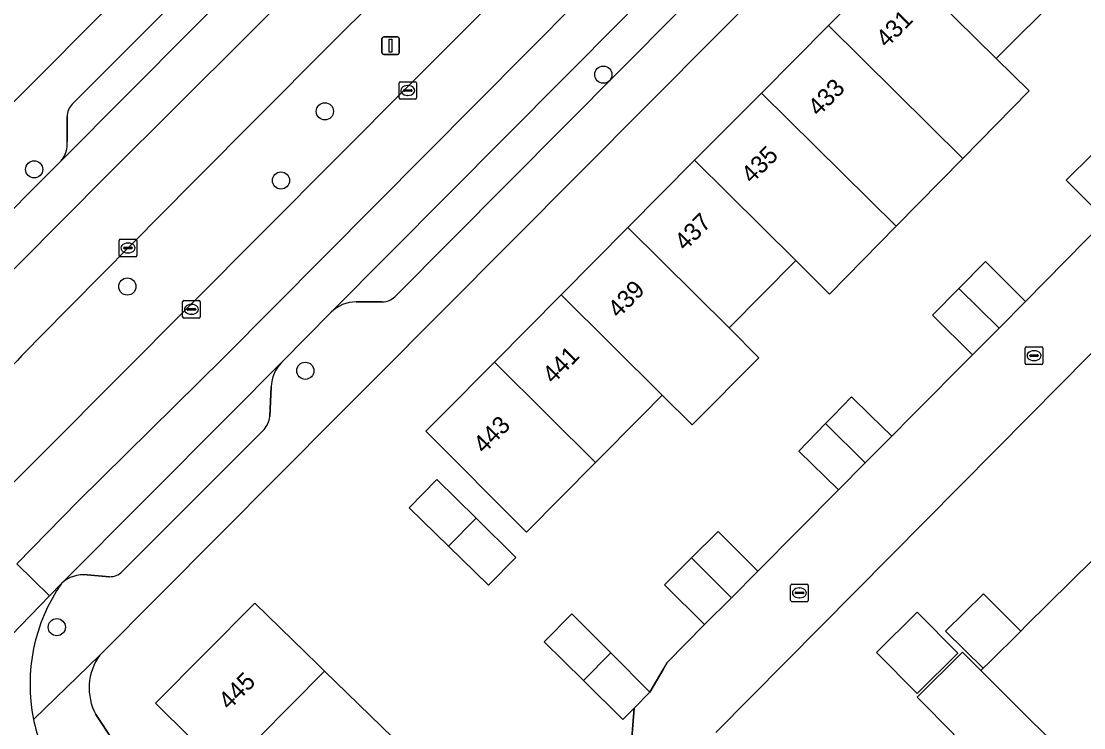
# Model space of a CAD drawing. Extents: x 157767 to 159172, y 387839 to 389425.
# Drawn here: x 158554.5 to 158615, y 388732.2 to 388772.4 of the extents above; entities that cross this region are included whole.
import ezdxf

# ---------------------------------------------------------------- set-up
doc = ezdxf.new("R2010")
doc.units = 0
for name, color, linetype in [('IMGEO_Berm_groen', 7, 'Continuous'), ('IMGEO_Boom', 7, 'Continuous'), ('IMGEO_Erf', 7, 'Continuous'), ('IMGEO_Kolk', 7, 'Continuous'), ('IMGEO_Lichtmast', 7, 'Continuous'), ('IMGEO_Pand', 7, 'Continuous'), ('IMGEO_Pand_nummerreeks', 7, 'Continuous'), ('IMGEO_Parkeervlak_open', 7, 'Continuous'), ('IMGEO_Rijbaan_lokaal_gesloten', 7, 'Continuous'), ('IMGEO_Rijbaan_lokaal_open', 7, 'Continuous'), ('IMGEO_Voetpad_open', 7, 'Continuous')]:
    doc.layers.add(name, color=color, linetype=linetype)

msp = doc.modelspace()

# ---------------------------------------------------------------- linework, layer by layer
at = {"layer": 'IMGEO_Berm_groen'}
for points in [[(158576.646, 388768.891), (158589.106, 388781.355), (158597.897, 388790.325), (158610.033, 388802.4), (158614.91, 388807.252), (158611.963, 388811.426), (158609.278, 388808.691), (158607.291, 388806.668), (158597.473, 388796.797), (158596.851, 388796.172), (158581.38, 388780.421), (158574.873, 388773.914), (158571.919, 388770.96), (158564.258, 388763.267), (158555.577, 388754.49)], [(158551.782, 388743.914), (158564.106, 388756.272), (158576.646, 388768.891)]]:
    msp.add_lwpolyline(points, dxfattribs=at)
msp.add_arc((158599.724, 388710.844), 62.08, 135.3273, 140.89598, dxfattribs=at)
at = {"layer": 'IMGEO_Boom'}
for centre in [(158587.636, 388769.406), (158571.781, 388767.314), (158555.224, 388764.011), (158569.28, 388763.379), (158560.534, 388757.337), (158570.666, 388752.541), (158556.512, 388737.934)]:
    msp.add_circle(centre, 0.489, dxfattribs=at)
at = {"layer": 'IMGEO_Erf'}
for points in [[(158617.549, 388795.239), (158574.558, 388752.024), (158573.542, 388751.004), (158572.544, 388750), (158558.958, 388736.343)], [(158483.957, 388697.358), (158500, 388713.495), (158536.294, 388750), (158564.998, 388778.87), (158550.298, 388793.461)], [(158613.679, 388774.014), (158610.011, 388770.317), (158611.876, 388768.481), (158608.105, 388764.637), (158604.31, 388760.769), (158600.523, 388756.909), (158598.604, 388758.82), (158594.797, 388754.983), (158596.485, 388753.283), (158592.694, 388749.462), (158590.993, 388751.149), (158589.853, 388750), (158587.188, 388747.314), (158583.258, 388743.353), (158577.524, 388749.092), (158578.425, 388750), (158581.436, 388753.035), (158585.236, 388756.867), (158589.035, 388760.697), (158592.834, 388764.528), (158596.635, 388768.36), (158600.449, 388772.205), (158604.227, 388776.015)], [(158610.451, 388717.001), (158643.233, 388750), (158645.887, 388752.672), (158646.678, 388753.391), (158643.452, 388757.377), (158633.805, 388772.129), (158611.916, 388750), (158594.042, 388731.93)], [(158598.767, 388747.963), (158600.291, 388749.534), (158600.744, 388750), (158601.761, 388751.048), (158602.841, 388750), (158604.057, 388748.819), (158605.228, 388750), (158608.654, 388753.454), (158606.373, 388755.698), (158607.884, 388757.234), (158609.389, 388758.764), (158611.682, 388756.489), (158616.255, 388761.129), (158613.991, 388763.391), (158615.504, 388764.905)], [(158589.105, 388729.688), (158589.388, 388733.327), (158588.741, 388732.669), (158586.499, 388734.894), (158584.267, 388737.109), (158585.845, 388738.701), (158588.063, 388736.469), (158590.283, 388734.236), (158591.04, 388735.533), (158591.269, 388735.925), (158593.404, 388738.083), (158591.128, 388740.357), (158592.655, 388741.877), (158594.174, 388743.389), (158596.432, 388741.122), (158601.032, 388745.767), (158598.767, 388747.963)], [(158607.614, 388731.817), (158605.498, 388733.943), (158608.084, 388736.515), (158609.135, 388735.466), (158609.268, 388735.598), (158607.126, 388737.704), (158609.286, 388739.843), (158611.4, 388737.71), (158611.718, 388738.025), (158615.506, 388741.777)], [(158566.084, 388729.705), (158562.143, 388733.614), (158567.788, 388739.307), (158571.37, 388735.819), (158571.765, 388735.434), (158575.654, 388731.649)], [(158558.733, 388732.954), (158582.41, 388697.212)]]:
    msp.add_lwpolyline(points, dxfattribs=at)
for points in [[(158580.395, 388744.138), (158582.647, 388741.911), (158581.088, 388740.323), (158578.818, 388742.547), (158576.58, 388744.74), (158578.162, 388746.347)], [(158607.829, 388736.45), (158605.506, 388734.149), (158603.192, 388736.485), (158605.515, 388738.786)]]:
    msp.add_lwpolyline(points, close=True, dxfattribs=at)
msp.add_arc((158561.58, 388734.467), 3.224, 144.41165, 207.99162, dxfattribs=at)
at = {"layer": 'IMGEO_Kolk'}
for p, q in [((158576.001, 388768.08), (158576.001, 388768.932)), ((158576.076, 388769.006), (158576.928, 388769.006)), ((158576.26, 388768.5), (158576.26, 388768.512)), ((158576.303, 388768.549), (158576.701, 388768.549)), ((158576.489, 388768.786), (158576.514, 388768.786)), ((158576.744, 388768.512), (158576.744, 388768.5)), ((158577.002, 388768.932), (158577.002, 388768.08)), ((158576.928, 388768.006), (158576.076, 388768.006)), ((158576.698, 388768.463), (158576.3, 388768.463)), ((158576.512, 388768.226), (158576.487, 388768.226)), ((158560.068, 388759.109), (158560.068, 388759.961)), ((158560.143, 388760.035), (158560.995, 388760.035)), ((158560.327, 388759.529), (158560.327, 388759.541)), ((158560.765, 388759.492), (158560.367, 388759.492)), ((158560.37, 388759.578), (158560.768, 388759.578)), ((158560.556, 388759.815), (158560.581, 388759.815)), ((158560.811, 388759.541), (158560.811, 388759.529)), ((158561.069, 388759.961), (158561.069, 388759.109)), ((158560.995, 388759.035), (158560.143, 388759.035)), ((158560.579, 388759.255), (158560.554, 388759.255)), ((158563.681, 388755.61), (158563.681, 388756.462)), ((158563.756, 388756.536), (158564.608, 388756.536)), ((158564.682, 388756.462), (158564.682, 388755.61)), ((158563.94, 388756.03), (158563.94, 388756.042)), ((158564.378, 388755.993), (158563.98, 388755.993)), ((158563.983, 388756.079), (158564.381, 388756.079)), ((158564.169, 388756.316), (158564.194, 388756.316)), ((158564.424, 388756.042), (158564.424, 388756.03)), ((158564.608, 388755.536), (158563.756, 388755.536)), ((158564.192, 388755.756), (158564.167, 388755.756)), ((158611.661, 388752.977), (158611.661, 388753.829)), ((158611.736, 388753.903), (158612.588, 388753.903)), ((158611.92, 388753.397), (158611.92, 388753.409)), ((158611.963, 388753.446), (158612.361, 388753.446)), ((158612.149, 388753.683), (158612.174, 388753.683)), ((158612.404, 388753.409), (158612.404, 388753.397)), ((158612.662, 388753.829), (158612.662, 388752.977)), ((158612.588, 388752.903), (158611.736, 388752.903)), ((158612.358, 388753.36), (158611.96, 388753.36)), ((158612.172, 388753.123), (158612.147, 388753.123)), ((158598.303, 388739.462), (158598.303, 388740.314)), ((158598.378, 388740.388), (158599.23, 388740.388)), ((158598.791, 388740.168), (158598.816, 388740.168)), ((158599.304, 388740.314), (158599.304, 388739.462)), ((158598.562, 388739.882), (158598.562, 388739.894)), ((158599, 388739.845), (158598.602, 388739.845)), ((158598.605, 388739.931), (158599.003, 388739.931)), ((158598.814, 388739.608), (158598.789, 388739.608)), ((158599.046, 388739.894), (158599.046, 388739.882)), ((158599.23, 388739.388), (158598.378, 388739.388))]:
    msp.add_line(p, q, dxfattribs=at)
for points in [[(158576.001, 388768.08), (158576.001, 388768.932)], [(158576.076, 388769.006), (158576.928, 388769.006)], [(158577.002, 388768.932), (158577.002, 388768.08)], [(158576.928, 388768.006), (158576.076, 388768.006)], [(158560.068, 388759.109), (158560.068, 388759.961)], [(158560.143, 388760.035), (158560.995, 388760.035)], [(158561.069, 388759.961), (158561.069, 388759.109)], [(158560.995, 388759.035), (158560.143, 388759.035)], [(158563.681, 388755.61), (158563.681, 388756.462)], [(158563.756, 388756.536), (158564.608, 388756.536)], [(158564.682, 388756.462), (158564.682, 388755.61)], [(158564.608, 388755.536), (158563.756, 388755.536)], [(158611.661, 388752.977), (158611.661, 388753.829)], [(158611.736, 388753.903), (158612.588, 388753.903)], [(158612.662, 388753.829), (158612.662, 388752.977)], [(158612.588, 388752.903), (158611.736, 388752.903)], [(158598.303, 388739.462), (158598.303, 388740.314)], [(158598.378, 388740.388), (158599.23, 388740.388)], [(158599.304, 388740.314), (158599.304, 388739.462)], [(158599.23, 388739.388), (158598.378, 388739.388)]]:
    msp.add_lwpolyline(points, dxfattribs=at)
for centre, radius, start, end in [((158576.078, 388768.93), 0.0765, 91.55205, 178.44795), ((158576.078, 388768.93), 0.0765, 91.55205, 178.44795), ((158576.3, 388768.509), 0.0403, 85.87752, 175.75265), ((158576.705, 388768.511), 0.0386, 1.73085, 96.63898), ((158576.926, 388768.93), 0.0765, 1.55205, 88.44795), ((158576.926, 388768.93), 0.0765, 1.55205, 88.44795), ((158576.078, 388768.082), 0.0765, 181.55205, 268.44795), ((158576.078, 388768.082), 0.0765, 181.55205, 268.44795), ((158576.297, 388768.499), 0.0366, 178.93798, 274.71019), ((158576.701, 388768.506), 0.043, 264.86636, 352.45326), ((158576.926, 388768.082), 0.0765, 271.55205, 358.44795), ((158576.926, 388768.082), 0.0765, 271.55205, 358.44795), ((158560.145, 388759.959), 0.0765, 91.55205, 178.44795), ((158560.145, 388759.959), 0.0765, 91.55205, 178.44795), ((158560.367, 388759.538), 0.0403, 85.87752, 175.75265), ((158560.364, 388759.528), 0.0366, 178.93798, 274.71019), ((158560.768, 388759.535), 0.043, 264.86636, 352.45326), ((158560.772, 388759.54), 0.0386, 1.73085, 96.63898), ((158560.993, 388759.959), 0.0765, 1.55205, 88.44795), ((158560.993, 388759.959), 0.0765, 1.55205, 88.44795), ((158560.145, 388759.111), 0.0765, 181.55205, 268.44795), ((158560.145, 388759.111), 0.0765, 181.55205, 268.44795), ((158560.993, 388759.111), 0.0765, 271.55205, 358.44795), ((158560.993, 388759.111), 0.0765, 271.55205, 358.44795), ((158563.758, 388756.46), 0.0765, 91.55205, 178.44795), ((158563.758, 388756.46), 0.0765, 91.55205, 178.44795), ((158564.606, 388756.46), 0.0765, 1.55205, 88.44795), ((158564.606, 388756.46), 0.0765, 1.55205, 88.44795), ((158563.98, 388756.039), 0.0403, 85.87752, 175.75265), ((158563.977, 388756.029), 0.0366, 178.93798, 274.71019), ((158564.381, 388756.036), 0.043, 264.86636, 352.45326), ((158564.385, 388756.041), 0.0386, 1.73085, 96.63898), ((158563.758, 388755.612), 0.0765, 181.55205, 268.44795), ((158563.758, 388755.612), 0.0765, 181.55205, 268.44795), ((158564.606, 388755.612), 0.0765, 271.55205, 358.44795), ((158564.606, 388755.612), 0.0765, 271.55205, 358.44795), ((158611.738, 388753.827), 0.0765, 91.55205, 178.44795), ((158611.738, 388753.827), 0.0765, 91.55205, 178.44795), ((158611.96, 388753.406), 0.0403, 85.87752, 175.75265), ((158611.957, 388753.396), 0.0366, 178.93798, 274.71019), ((158612.361, 388753.403), 0.043, 264.86636, 352.45326), ((158612.365, 388753.408), 0.0386, 1.73085, 96.63898), ((158612.586, 388753.827), 0.0765, 1.55205, 88.44795), ((158612.586, 388753.827), 0.0765, 1.55205, 88.44795), ((158611.738, 388752.979), 0.0765, 181.55205, 268.44795), ((158611.738, 388752.979), 0.0765, 181.55205, 268.44795), ((158612.586, 388752.979), 0.0765, 271.55205, 358.44795), ((158612.586, 388752.979), 0.0765, 271.55205, 358.44795), ((158598.38, 388740.312), 0.0765, 91.55205, 178.44795), ((158598.38, 388740.312), 0.0765, 91.55205, 178.44795), ((158599.228, 388740.312), 0.0765, 1.55205, 88.44795), ((158599.228, 388740.312), 0.0765, 1.55205, 88.44795), ((158598.602, 388739.891), 0.0403, 85.87752, 175.75265), ((158598.599, 388739.881), 0.0366, 178.93798, 274.71019), ((158599.003, 388739.888), 0.043, 264.86636, 352.45326), ((158599.007, 388739.893), 0.0386, 1.73085, 96.63898), ((158598.38, 388739.464), 0.0765, 181.55205, 268.44795), ((158598.38, 388739.464), 0.0765, 181.55205, 268.44795), ((158599.228, 388739.464), 0.0765, 271.55205, 358.44795), ((158599.228, 388739.464), 0.0765, 271.55205, 358.44795)]:
    msp.add_arc(centre, radius, start, end, dxfattribs=at)
for centre, major_axis, ratio, start_param, end_param in [((158576.488, 388768.506), (-0.387, 0.002), 0.722429, 4.712389, 7.853982), ((158576.513, 388768.506), (-0.39, 0.002), 0.717154, 1.570796, 4.712389), ((158560.555, 388759.535), (-0.387, 0.002), 0.722429, 4.712389, 7.853982), ((158560.58, 388759.535), (-0.39, 0.002), 0.717154, 1.570796, 4.712389), ((158564.168, 388756.036), (-0.387, 0.002), 0.722429, 4.712389, 7.853982), ((158564.193, 388756.036), (-0.39, 0.002), 0.717154, 1.570796, 4.712389), ((158612.148, 388753.403), (-0.387, 0.002), 0.722429, 4.712389, 7.853982), ((158612.173, 388753.403), (-0.39, 0.002), 0.717154, 1.570796, 4.712389), ((158598.79, 388739.888), (-0.387, 0.002), 0.722429, 4.712389, 7.853982), ((158598.815, 388739.888), (-0.39, 0.002), 0.717154, 1.570796, 4.712389)]:
    msp.add_ellipse(centre, major_axis=major_axis, ratio=ratio, start_param=start_param, end_param=end_param, dxfattribs=at)
at = {"layer": 'IMGEO_Lichtmast'}
for p, q in [((158575.128, 388771.558), (158575.918, 388771.558)), ((158575.918, 388771.558), (158575.128, 388771.558)), ((158575.028, 388770.658), (158575.028, 388771.458)), ((158575.028, 388771.458), (158575.028, 388770.658)), ((158576.018, 388771.458), (158576.018, 388770.658)), ((158576.018, 388770.658), (158576.018, 388771.458)), ((158575.918, 388770.558), (158575.128, 388770.558)), ((158575.128, 388770.558), (158575.918, 388770.558))]:
    msp.add_line(p, q, dxfattribs=at)
msp.add_lwpolyline([(158575.448, 388771.433), (158575.598, 388771.433), (158575.598, 388770.683), (158575.448, 388770.683), (158575.448, 388771.433)], dxfattribs=at)
for centre, start, end in [((158575.128, 388771.458), 90, 180), ((158575.128, 388771.458), 90, 180), ((158575.918, 388771.458), 0, 90), ((158575.918, 388771.458), 360, 90), ((158575.128, 388770.658), 180, 270), ((158575.128, 388770.658), 180, 270), ((158575.918, 388770.658), 270, 0), ((158575.918, 388770.658), 270, 0)]:
    msp.add_arc(centre, 0.1, start, end, dxfattribs=at)
at = {"layer": 'IMGEO_Pand'}
for points in [[(158609.104, 388778.828), (158608.055, 388779.874), (158604.227, 388776.015), (158610.011, 388770.317), (158613.679, 388774.014), (158613.804, 388774.14)], [(158604.227, 388776.015), (158600.449, 388772.205), (158608.105, 388764.637), (158611.876, 388768.481), (158610.011, 388770.317)], [(158600.449, 388772.205), (158596.635, 388768.36), (158604.31, 388760.769), (158608.105, 388764.637)], [(158592.834, 388764.528), (158598.604, 388758.82), (158600.523, 388756.909), (158604.31, 388760.769), (158596.635, 388768.36)], [(158615.504, 388764.905), (158613.991, 388763.391), (158616.255, 388761.129), (158617.778, 388762.665)], [(158592.834, 388764.528), (158589.035, 388760.697), (158594.797, 388754.983), (158598.604, 388758.82)], [(158589.035, 388760.697), (158585.236, 388756.867), (158590.993, 388751.149), (158592.694, 388749.462), (158596.485, 388753.283), (158594.797, 388754.983)], [(158607.884, 388757.234), (158610.17, 388754.973), (158611.682, 388756.489), (158609.389, 388758.764)], [(158607.884, 388757.234), (158606.373, 388755.698), (158608.654, 388753.454), (158610.17, 388754.973)], [(158581.436, 388753.035), (158584.487, 388750), (158587.188, 388747.314), (158589.853, 388750), (158590.993, 388751.149), (158585.236, 388756.867)], [(158581.436, 388753.035), (158578.425, 388750), (158577.524, 388749.092), (158583.258, 388743.353), (158587.188, 388747.314), (158584.487, 388750)], [(158602.548, 388747.296), (158604.057, 388748.819), (158602.841, 388750), (158601.761, 388751.048), (158600.744, 388750), (158600.291, 388749.534)], [(158602.548, 388747.296), (158600.291, 388749.534), (158598.767, 388747.963), (158601.032, 388745.767)], [(158578.818, 388742.547), (158580.395, 388744.138), (158578.162, 388746.347), (158576.58, 388744.74)], [(158578.818, 388742.547), (158581.088, 388740.323), (158582.647, 388741.911), (158580.395, 388744.138)], [(158592.655, 388741.877), (158594.93, 388739.615), (158596.432, 388741.122), (158594.174, 388743.389)], [(158592.655, 388741.877), (158591.128, 388740.357), (158593.404, 388738.083), (158594.93, 388739.615)], [(158617.609, 388739.696), (158615.506, 388741.777), (158611.718, 388738.025), (158611.4, 388737.71), (158609.601, 388735.928), (158609.268, 388735.598), (158609.135, 388735.466), (158615.438, 388729.177), (158617.652, 388731.406), (158619.812, 388729.261), (158622.271, 388731.736), (158623.947, 388733.424)], [(158609.268, 388735.598), (158609.601, 388735.928), (158611.4, 388737.71), (158609.286, 388739.843), (158607.126, 388737.704)], [(158571.765, 388735.434), (158571.37, 388735.819), (158567.788, 388739.307), (158562.143, 388733.614), (158566.084, 388729.705)], [(158588.063, 388736.469), (158585.845, 388738.701), (158584.267, 388737.109), (158586.499, 388734.894)], [(158603.192, 388736.485), (158605.506, 388734.149), (158607.829, 388736.45), (158605.515, 388738.786)], [(158588.063, 388736.469), (158586.499, 388734.894), (158588.741, 388732.669), (158589.388, 388733.327), (158590.283, 388734.236)], [(158614.247, 388730.121), (158615.319, 388729.057), (158615.438, 388729.177), (158609.135, 388735.466), (158608.084, 388736.515), (158605.498, 388733.943), (158607.614, 388731.817), (158603.89, 388728.085), (158610.206, 388721.713), (158611.84, 388723.357), (158614.337, 388725.871), (158612.167, 388728.028)], [(158574.074, 388730.049), (158575.654, 388731.649), (158571.765, 388735.434), (158566.084, 388729.705), (158569.818, 388726.001), (158569.948, 388725.872)]]:
    msp.add_lwpolyline(points, close=True, dxfattribs=at)
at = {"layer": 'IMGEO_Parkeervlak_open'}
for points in [[(158611.975, 388795.982), (158572.134, 388755.875)], [(158575.77, 388756.746), (158611.185, 388792.411)], [(158556.771, 388764.502), (158575.481, 388783.333)], [(158572.37, 388782.726), (158557.395, 388767.723)], [(158557.107, 388767.023), (158557.111, 388765.605)], [(158573.559, 388756.462), (158575.05, 388756.462)], [(158569.319, 388753.027), (158566.308, 388750), (158556.786, 388740.429)], [(158568.642, 388749.928), (158568.714, 388751.629)], [(158560.233, 388741.103), (158568.323, 388749.201)], [(158558.242, 388740.914), (158559.512, 388740.812)]]:
    msp.add_lwpolyline(points, dxfattribs=at)
for centre, radius, start, end in [((158558.09, 388767.028), 0.983, 134.99431, 180.27836), ((158555.44, 388765.516), 1.674, 322.6993, 3.03685), ((158573.572, 388754.407), 2.055, 90.36316, 134.41329), ((158574.988, 388757.675), 1.214, 272.94048, 310.11248), ((158570.902, 388751.512), 2.191, 136.25982, 176.93802), ((158567.321, 388750.074), 1.329, 318.92994, 353.68733), ((158558.044, 388739.08), 1.845, 83.84851, 132.99778), ((158559.536, 388741.791), 0.979, 268.58119, 315.37742)]:
    msp.add_arc(centre, radius, start, end, dxfattribs=at)
at = {"layer": 'IMGEO_Rijbaan_lokaal_gesloten'}
for points in [[(158606.755, 388811.281), (158605.002, 388813.081), (158575.481, 388783.333), (158556.771, 388764.502), (158556.46, 388764.189), (158544.35, 388752.036), (158542.333, 388750), (158530.995, 388738.556), (158514.696, 388722.195), (158514.537, 388722.035), (158500, 388707.39), (158494.927, 388702.278), (158487.218, 388694.378), (158488.902, 388692.726), (158496.706, 388700.559), (158501.89, 388705.761), (158518.632, 388722.627), (158536.648, 388740.777), (158559.421, 388763.72), (158575.267, 388779.508), (158587.717, 388792.072)], [(158518.604, 388705.475), (158532.996, 388719.924), (158538.937, 388725.974), (158540.819, 388724.038), (158541.406, 388724.613), (158541.933, 388725.08), (158556.103, 388739.723), (158554.23, 388741.548), (158557.708, 388745.089), (158565.991, 388753.259), (158603.516, 388791.051), (158612.427, 388800.04), (158610.033, 388802.4), (158597.897, 388790.325), (158589.106, 388781.355), (158576.646, 388768.891), (158564.106, 388756.272), (158551.782, 388743.914), (158541.744, 388733.805), (158538.206, 388730.246), (158536.692, 388728.724), (158502.818, 388694.654), (158505.37, 388692.188)], [(158611.975, 388795.982), (158614.236, 388798.258), (158612.427, 388800.04), (158603.516, 388791.051), (158565.991, 388753.259), (158557.708, 388745.089), (158554.23, 388741.548), (158556.103, 388739.723), (158556.786, 388740.429), (158566.308, 388750), (158569.319, 388753.027), (158572.134, 388755.875)]]:
    msp.add_lwpolyline(points, close=True, dxfattribs=at)
msp.add_lwpolyline([(158555.577, 388754.49), (158564.258, 388763.267), (158571.919, 388770.96), (158574.873, 388773.914), (158581.38, 388780.421), (158596.851, 388796.172), (158597.473, 388796.797), (158607.291, 388806.668), (158609.278, 388808.691), (158606.755, 388811.281), (158587.717, 388792.072), (158575.267, 388779.508), (158559.421, 388763.72), (158536.648, 388740.777), (158518.632, 388722.627), (158501.89, 388705.761), (158496.706, 388700.559), (158499.226, 388698.124), (158500, 388698.895), (158519.619, 388718.445)], dxfattribs=at)
msp.add_arc((158599.724, 388710.844), 62.08, 135.3273, 140.89598, dxfattribs=at)
at = {"layer": 'IMGEO_Rijbaan_lokaal_open'}
for points in [[(158594.042, 388731.93), (158611.916, 388750), (158633.805, 388772.129)], [(158616.255, 388761.129), (158611.682, 388756.489), (158610.17, 388754.973), (158608.654, 388753.454), (158605.228, 388750), (158604.057, 388748.819), (158602.548, 388747.296), (158601.032, 388745.767), (158596.432, 388741.122), (158594.93, 388739.615), (158593.404, 388738.083), (158591.269, 388735.925), (158591.04, 388735.533), (158590.283, 388734.236), (158589.388, 388733.327), (158589.105, 388729.688)], [(158556.786, 388740.429), (158556.103, 388739.723), (158541.933, 388725.08)]]:
    msp.add_lwpolyline(points, dxfattribs=at)
for centre, radius, start, end in [((158565.05, 388734.69), 10.061, 145.22399, 191.50248), ((158565.12, 388734.706), 10.132, 191.50872, 200.50097)]:
    msp.add_arc(centre, radius, start, end, dxfattribs=at)
at = {"layer": 'IMGEO_Voetpad_open'}
for points in [[(158606.995, 388818.797), (158577.112, 388788.672), (158572.781, 388786.6), (158569.66, 388783.515), (158566.852, 388780.703), (158566.057, 388779.908), (158564.998, 388778.87), (158536.294, 388750), (158500, 388713.495), (158483.957, 388697.358), (158480.338, 388693.245)], [(158555.191, 388732.684), (158558.958, 388736.343), (158572.544, 388750), (158573.542, 388751.004), (158574.558, 388752.024), (158617.549, 388795.239)], [(158611.185, 388792.411), (158575.77, 388756.746)], [(158557.395, 388767.723), (158572.37, 388782.726)], [(158557.111, 388765.605), (158557.107, 388767.023)], [(158556.46, 388764.189), (158556.771, 388764.502)], [(158544.35, 388752.036), (158556.46, 388764.189)], [(158575.05, 388756.462), (158573.559, 388756.462)], [(158572.134, 388755.875), (158569.319, 388753.027)], [(158568.714, 388751.629), (158568.642, 388749.928)], [(158568.323, 388749.201), (158560.233, 388741.103)], [(158559.512, 388740.812), (158558.242, 388740.914)], [(158558.958, 388736.343), (158555.191, 388732.684)], [(158619.337, 388641.484), (158589.669, 388686.22), (158588.577, 388687.835), (158585.728, 388692.145), (158582.41, 388697.212), (158558.733, 388732.954)]]:
    msp.add_lwpolyline(points, dxfattribs=at)
for centre, radius, start, end in [((158558.09, 388767.028), 0.983, 134.99431, 180.27836), ((158555.44, 388765.516), 1.674, 322.6993, 3.03685), ((158573.572, 388754.407), 2.055, 90.36316, 134.41329), ((158574.988, 388757.675), 1.214, 272.94048, 310.11248), ((158570.902, 388751.512), 2.191, 136.25982, 176.93802), ((158567.321, 388750.074), 1.329, 318.92994, 353.68733), ((158558.044, 388739.08), 1.845, 83.84851, 132.99778), ((158559.536, 388741.791), 0.979, 268.58119, 315.37742), ((158565.05, 388734.69), 10.061, 145.22399, 191.50248), ((158561.58, 388734.467), 3.224, 144.41165, 207.99162), ((158565.12, 388734.706), 10.132, 191.50872, 200.50097)]:
    msp.add_arc(centre, radius, start, end, dxfattribs=at)

# ---------------------------------------------------------------- texts
at = {"layer": 'IMGEO_Pand_nummerreeks'}
for s, rotation, p in [('431', 45.23659, (158603.766, 388770.892)), ('433', 45.23659, (158599.887, 388766.982)), ('435', 45.23659, (158596.089, 388763.152)), ('437', 45.23659, (158592.29, 388759.322)), ('439', 45.23502, (158588.492, 388755.492)), ('441', 45.23659, (158584.773, 388751.742)), ('443', 45.22612, (158580.838, 388747.775)), ('445', 45.24256, (158566.324, 388733.173))]:
    msp.add_text(s, height=1, rotation=rotation, dxfattribs=at).set_placement(p)

doc.saveas('drawing.dxf')
